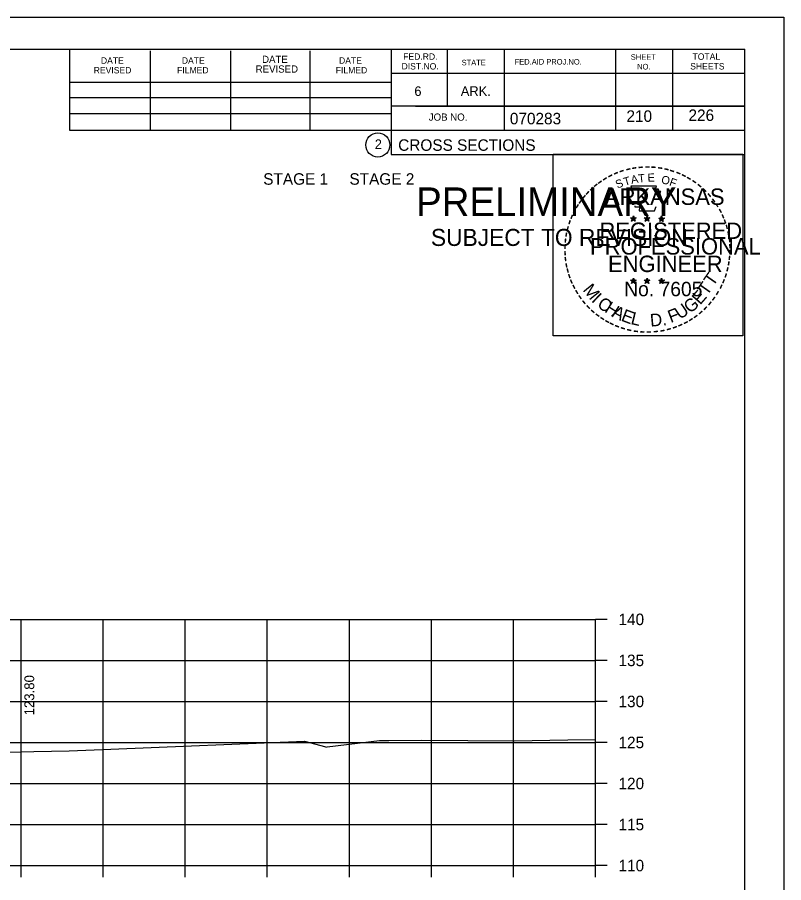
# Model space of a CAD drawing. Extents: x 1175611 to 1176402, y -433344 to -416213.
# Drawn here: x 1175850.5 to 1175943.9, y -419795.3 to -419689.9 of the extents above; entities that cross this region are included whole.
import ezdxf

# ---------------------------------------------------------------- set-up
doc = ezdxf.new("R2010")
doc.units = 0
for name, color, linetype in [('Default', 7, 'Continuous'), ('R_Axis', 7, 'Continuous'), ('R_Axis Annot', 7, 'Continuous'), ('R_Border', 7, 'Continuous'), ('R_Border Notes', 7, 'Continuous'), ('R_Border PE', 7, 'Continuous'), ('R_Border Prem', 7, 'Continuous'), ('R_Exist Surface', 7, 'Continuous'), ('R_Grid', 7, 'Continuous'), ('R_No Plot', 7, 'Continuous'), ('R_Xsect Elev', 7, 'Continuous')]:
    doc.layers.add(name, color=color, linetype=linetype)

msp = doc.modelspace()

# ---------------------------------------------------------------- linework, layer by layer
at = {"layer": 'R_Axis'}
for p, q in [((1175920.97, -419793.26), (1175920.97, -419763.26)), ((1175922.37, -419763.26), (1175920.97, -419763.26)), ((1175922.37, -419768.26), (1175920.97, -419768.26)), ((1175922.37, -419773.26), (1175920.97, -419773.26)), ((1175922.37, -419778.26), (1175920.97, -419778.26)), ((1175922.37, -419783.26), (1175920.97, -419783.26)), ((1175922.37, -419788.26), (1175920.97, -419788.26)), ((1175640.97, -419793.26), (1175920.97, -419793.26)), ((1175850.97, -419794.66), (1175850.97, -419793.26)), ((1175860.97, -419794.66), (1175860.97, -419793.26)), ((1175870.97, -419794.66), (1175870.97, -419793.26)), ((1175880.97, -419794.66), (1175880.97, -419793.26)), ((1175890.97, -419794.66), (1175890.97, -419793.26)), ((1175900.97, -419794.66), (1175900.97, -419793.26)), ((1175910.97, -419794.66), (1175910.97, -419793.26)), ((1175920.97, -419794.66), (1175920.97, -419793.26)), ((1175922.37, -419793.26), (1175920.97, -419793.26))]:
    msp.add_line(p, q, dxfattribs=at)
at = {"layer": 'R_Border'}
for p, q in [((1175622.97, -419693.8), (1175939.15, -419693.8)), ((1175856.89, -419703.68), (1175856.89, -419693.8)), ((1175866.75, -419703.68), (1175866.75, -419694)), ((1175876.51, -419703.68), (1175876.51, -419694)), ((1175886.19, -419703.68), (1175886.19, -419694)), ((1175896.05, -419693.8), (1175896.05, -419706.6)), ((1175902.89, -419693.8), (1175902.89, -419700.74)), ((1175909.83, -419693.8), (1175909.83, -419703.68)), ((1175923.41, -419693.8), (1175923.41, -419703.68)), ((1175930.35, -419693.8), (1175930.35, -419703.68)), ((1175939.15, -419899.26), (1175939.15, -419693.8)), ((1175939.15, -419696.74), (1175896.05, -419696.74)), ((1175939.15, -419696.72), (1175939.15, -419696.72)), ((1175856.89, -419697.82), (1175896.05, -419697.82)), ((1175856.89, -419699.68), (1175896.05, -419699.68)), ((1175856.89, -419703.68), (1175856.89, -419701.62)), ((1175856.89, -419701.62), (1175896.05, -419701.62)), ((1175939.15, -419700.74), (1175896.05, -419700.74)), ((1175899.01, -419700.74), (1175939.15, -419700.74)), ((1175939.15, -419703.68), (1175856.89, -419703.68)), ((1175896.05, -419706.6), (1175939.15, -419706.6))]:
    msp.add_line(p, q, dxfattribs=at)
msp.add_circle((1175894.44, -419705.46), 1.47, dxfattribs=at)
at = {"layer": 'R_Border PE'}
for p, q in [((1175925.23, -419714.35), (1175925.58, -419714.46)), ((1175925.23, -419714.35), (1175925.49, -419714.39)), ((1175925.23, -419714.35), (1175925.47, -419714.47)), ((1175925.58, -419714.1), (1175925.54, -419714.35)), ((1175925.58, -419714.46), (1175925.58, -419714.1)), ((1175925.58, -419714.1), (1175925.63, -419714.35)), ((1175925.93, -419714.35), (1175925.58, -419714.46)), ((1175925.93, -419714.35), (1175925.64, -419714.4)), ((1175925.93, -419714.35), (1175925.73, -419714.45)), ((1175926.9, -419714.35), (1175927.25, -419714.46)), ((1175926.9, -419714.35), (1175927.16, -419714.39)), ((1175926.9, -419714.35), (1175927.14, -419714.47)), ((1175927.25, -419714.1), (1175927.21, -419714.35)), ((1175927.25, -419714.46), (1175927.25, -419714.1)), ((1175927.25, -419714.1), (1175927.3, -419714.35)), ((1175927.6, -419714.35), (1175927.25, -419714.46)), ((1175927.6, -419714.35), (1175927.31, -419714.4)), ((1175927.6, -419714.35), (1175927.4, -419714.45)), ((1175928.67, -419714.36), (1175929.02, -419714.47)), ((1175928.67, -419714.36), (1175928.92, -419714.41)), ((1175928.67, -419714.36), (1175928.91, -419714.48)), ((1175929.02, -419714.11), (1175928.98, -419714.36)), ((1175929.02, -419714.47), (1175929.02, -419714.11)), ((1175929.02, -419714.11), (1175929.07, -419714.36)), ((1175929.36, -419714.36), (1175929.02, -419714.47)), ((1175929.36, -419714.36), (1175929.08, -419714.41)), ((1175929.36, -419714.36), (1175929.16, -419714.46)), ((1175925.37, -419714.76), (1175925.58, -419714.46)), ((1175925.37, -419714.76), (1175925.49, -419714.51)), ((1175925.37, -419714.76), (1175925.58, -419714.54)), ((1175925.8, -419714.76), (1175925.58, -419714.46)), ((1175925.8, -419714.76), (1175925.58, -419714.54)), ((1175925.8, -419714.76), (1175925.66, -419714.47)), ((1175927.04, -419714.76), (1175927.25, -419714.46)), ((1175927.04, -419714.76), (1175927.16, -419714.51)), ((1175927.04, -419714.76), (1175927.25, -419714.54)), ((1175927.47, -419714.76), (1175927.25, -419714.46)), ((1175927.47, -419714.76), (1175927.25, -419714.54)), ((1175927.47, -419714.76), (1175927.33, -419714.47)), ((1175928.8, -419714.77), (1175929.02, -419714.47)), ((1175928.8, -419714.77), (1175928.93, -419714.53)), ((1175928.8, -419714.77), (1175929.02, -419714.55)), ((1175929.23, -419714.77), (1175929.02, -419714.47)), ((1175929.23, -419714.77), (1175929.02, -419714.56)), ((1175929.23, -419714.77), (1175929.09, -419714.48)), ((1175925.58, -419721.67), (1175925.54, -419721.92)), ((1175925.58, -419722.03), (1175925.58, -419721.67)), ((1175925.58, -419721.67), (1175925.63, -419721.92)), ((1175927.25, -419721.67), (1175927.21, -419721.92)), ((1175927.25, -419722.03), (1175927.25, -419721.67)), ((1175927.25, -419721.67), (1175927.3, -419721.92)), ((1175929.02, -419721.68), (1175928.97, -419721.93)), ((1175929.02, -419722.04), (1175929.02, -419721.68)), ((1175929.02, -419721.68), (1175929.06, -419721.93)), ((1175925.23, -419721.92), (1175925.58, -419722.03)), ((1175925.23, -419721.92), (1175925.48, -419721.97)), ((1175925.23, -419721.92), (1175925.47, -419722.04)), ((1175925.36, -419722.33), (1175925.58, -419722.03)), ((1175925.36, -419722.33), (1175925.49, -419722.09)), ((1175925.36, -419722.33), (1175925.58, -419722.11)), ((1175925.93, -419721.92), (1175925.58, -419722.03)), ((1175925.79, -419722.33), (1175925.58, -419722.03)), ((1175925.79, -419722.33), (1175925.58, -419722.12)), ((1175925.93, -419721.92), (1175925.64, -419721.97)), ((1175925.79, -419722.33), (1175925.66, -419722.04)), ((1175925.93, -419721.92), (1175925.72, -419722.02)), ((1175926.9, -419721.92), (1175927.25, -419722.03)), ((1175926.9, -419721.92), (1175927.15, -419721.97)), ((1175926.9, -419721.92), (1175927.14, -419722.04)), ((1175927.03, -419722.33), (1175927.25, -419722.03)), ((1175927.03, -419722.33), (1175927.16, -419722.09)), ((1175927.03, -419722.33), (1175927.25, -419722.11)), ((1175927.6, -419721.92), (1175927.25, -419722.03)), ((1175927.46, -419722.33), (1175927.25, -419722.03)), ((1175927.46, -419722.33), (1175927.25, -419722.12)), ((1175927.6, -419721.92), (1175927.31, -419721.97)), ((1175927.46, -419722.33), (1175927.32, -419722.04)), ((1175927.6, -419721.92), (1175927.39, -419722.02)), ((1175928.67, -419721.93), (1175929.02, -419722.04)), ((1175928.67, -419721.93), (1175928.92, -419721.98)), ((1175928.67, -419721.93), (1175928.9, -419722.05)), ((1175928.8, -419722.34), (1175929.02, -419722.04)), ((1175928.8, -419722.34), (1175928.93, -419722.1)), ((1175928.8, -419722.34), (1175929.01, -419722.12)), ((1175929.23, -419722.34), (1175929.01, -419722.13)), ((1175929.36, -419721.93), (1175929.02, -419722.04)), ((1175929.23, -419722.34), (1175929.02, -419722.04)), ((1175929.36, -419721.93), (1175929.08, -419721.98)), ((1175929.23, -419722.34), (1175929.09, -419722.05)), ((1175929.36, -419721.93), (1175929.16, -419722.03))]:
    msp.add_line(p, q, dxfattribs=at)
for points in [[(1175925.28, -419710.47), (1175925.54, -419711.3)], [(1175928.79, -419711.39), (1175928.93, -419711.11), (1175928.24, -419711.13), (1175928.39, -419710.47), (1175925.28, -419710.47)], [(1175925.77, -419712.89), (1175925.77, -419712.98), (1175926.33, -419713), (1175926.28, -419713.47), (1175928.15, -419713.47), (1175928.35, -419712.94)], [(1175925.58, -419714.1), (1175925.8, -419714.76), (1175925.23, -419714.35), (1175925.93, -419714.35), (1175925.37, -419714.76), (1175925.58, -419714.1)], [(1175927.25, -419714.1), (1175927.47, -419714.76), (1175926.9, -419714.35), (1175927.6, -419714.35), (1175927.04, -419714.76), (1175927.25, -419714.1)], [(1175929.02, -419714.11), (1175929.23, -419714.77), (1175928.67, -419714.36), (1175929.36, -419714.36), (1175928.8, -419714.77), (1175929.02, -419714.11)], [(1175925.58, -419721.67), (1175925.79, -419722.33), (1175925.23, -419721.92), (1175925.93, -419721.92), (1175925.36, -419722.33), (1175925.58, -419721.67)], [(1175927.25, -419721.67), (1175927.46, -419722.33), (1175926.9, -419721.92), (1175927.6, -419721.92), (1175927.03, -419722.33), (1175927.25, -419721.67)], [(1175929.02, -419721.68), (1175929.23, -419722.34), (1175928.67, -419721.93), (1175929.36, -419721.93), (1175928.8, -419722.34), (1175929.02, -419721.68)]]:
    msp.add_lwpolyline(points, dxfattribs=at)
for centre, radius in [((1175925.58, -419714.46), 0.172), ((1175925.58, -419714.46), 0.145), ((1175925.58, -419714.46), 0.116), ((1175925.58, -419714.46), 0.0991), ((1175925.58, -419714.46), 0.0747), ((1175925.58, -419714.46), 0.0495), ((1175927.25, -419714.46), 0.172), ((1175927.25, -419714.46), 0.145), ((1175927.25, -419714.46), 0.116), ((1175927.25, -419714.46), 0.0991), ((1175927.25, -419714.46), 0.0747), ((1175927.25, -419714.46), 0.0495), ((1175929.02, -419714.47), 0.172), ((1175929.02, -419714.47), 0.145), ((1175929.02, -419714.47), 0.116), ((1175929.02, -419714.47), 0.0991), ((1175929.02, -419714.47), 0.0747), ((1175925.58, -419714.46), 0.0296), ((1175927.25, -419714.46), 0.0296), ((1175929.02, -419714.47), 0.0495), ((1175929.02, -419714.47), 0.0296), ((1175925.58, -419722.03), 0.172), ((1175925.58, -419722.03), 0.145), ((1175925.58, -419722.03), 0.116), ((1175925.58, -419722.03), 0.0991), ((1175925.58, -419722.03), 0.0747), ((1175925.58, -419722.03), 0.0495), ((1175925.58, -419722.03), 0.0296), ((1175927.25, -419722.03), 0.172), ((1175927.25, -419722.03), 0.145), ((1175927.25, -419722.03), 0.116), ((1175927.25, -419722.03), 0.0991), ((1175927.25, -419722.03), 0.0747), ((1175927.25, -419722.03), 0.0495), ((1175927.25, -419722.03), 0.0296), ((1175929.01, -419722.04), 0.172), ((1175929.01, -419722.04), 0.145), ((1175929.01, -419722.04), 0.116), ((1175929.01, -419722.04), 0.0991), ((1175929.01, -419722.04), 0.0747), ((1175929.01, -419722.04), 0.0495), ((1175929.01, -419722.04), 0.0296)]:
    msp.add_circle(centre, radius, dxfattribs=at)
at = {"layer": 'R_Exist Surface'}
msp.add_lwpolyline([(1175838.23, -419779.73), (1175852.53, -419779.38), (1175856.81, -419779.28), (1175861.91, -419779.07), (1175885.48, -419778.12), (1175888.09, -419778.81), (1175888.11, -419778.82), (1175888.28, -419778.79), (1175894.66, -419778.04), (1175895.77, -419778.01), (1175899.76, -419777.98), (1175911.07, -419778.07), (1175917.6, -419777.95), (1175920.97, -419777.88)], dxfattribs=at)
at = {"layer": 'R_Grid'}
for p, q in [((1175640.97, -419763.26), (1175920.97, -419763.26)), ((1175850.97, -419793.26), (1175850.97, -419763.26)), ((1175860.97, -419793.26), (1175860.97, -419763.26)), ((1175870.97, -419793.26), (1175870.97, -419763.26)), ((1175880.97, -419793.26), (1175880.97, -419763.26)), ((1175890.97, -419793.26), (1175890.97, -419763.26)), ((1175900.97, -419793.26), (1175900.97, -419763.26)), ((1175910.97, -419793.26), (1175910.97, -419763.26)), ((1175920.97, -419793.26), (1175920.97, -419763.26)), ((1175640.97, -419768.26), (1175920.97, -419768.26)), ((1175640.97, -419773.26), (1175920.97, -419773.26)), ((1175640.97, -419778.26), (1175920.97, -419778.26)), ((1175640.97, -419783.26), (1175920.97, -419783.26)), ((1175640.97, -419788.26), (1175920.97, -419788.26)), ((1175640.97, -419793.26), (1175920.97, -419793.26))]:
    msp.add_line(p, q, dxfattribs=at)
at = {"layer": 'R_No Plot'}
msp.add_line((1175610.57, -419689.9), (1175943.91, -419689.9), dxfattribs=at)
for points in [[(1175610.57, -419689.9), (1175943.91, -419689.9), (1175943.91, -419903.24), (1175610.57, -419903.24)], [(1175915.82, -419706.56), (1175938.92, -419706.56), (1175938.92, -419728.71), (1175915.82, -419728.71)]]:
    msp.add_lwpolyline(points, close=True, dxfattribs=at)

# ---------------------------------------------------------------- texts
at = {"layer": 'Default'}
msp.add_text('STAGE 1     STAGE 2', height=1.4, dxfattribs=at).set_placement((1175880.47, -419710.3))
at = {"layer": 'R_Axis Annot'}
for s, p in [('140', (1175923.77, -419763.96)), ('135', (1175923.77, -419768.96)), ('130', (1175923.77, -419773.96)), ('125', (1175923.77, -419778.96)), ('120', (1175923.77, -419783.96)), ('115', (1175923.77, -419788.96)), ('110', (1175923.77, -419793.96))]:
    msp.add_text(s, height=1.4, dxfattribs=at).set_placement(p)
at = {"layer": 'R_Border'}
for s, height, p in [('FED.RD.', 0.782, (1175897.53, -419695.08)), ('TOTAL', 0.782, (1175932.79, -419695.08)), ('DATE', 0.782, (1175860.69, -419695.56)), ('DATE', 0.782, (1175870.55, -419695.56)), ('DATE', 0.879, (1175880.33, -419695.46)), ('DATE', 0.782, (1175889.71, -419695.56)), ('STATE', 0.684, (1175904.65, -419695.76)), ('FED.AID PROJ.NO.', 0.684, (1175911.11, -419695.66)), ('SHEET', 0.684, (1175925.27, -419695.08)), ('REVISED', 0.782, (1175859.81, -419696.74)), ('FILMED', 0.782, (1175869.97, -419696.74)), ('REVISED', 0.879, (1175879.55, -419696.64)), ('FILMED', 0.782, (1175889.31, -419696.74)), ('DIST.NO.', 0.782, (1175897.33, -419696.26)), ('NO.', 0.684, (1175926.05, -419696.26)), ('SHEETS', 0.782, (1175932.51, -419696.26)), ('6', 1.17, (1175898.89, -419699.48)), ('ARK.', 1.172, (1175904.55, -419699.48)), ('JOB NO.', 0.879, (1175900.65, -419702.5)), ('070283', 1.4, (1175910.53, -419702.94)), ('2', 1.17, (1175894.06, -419705.95)), ('CROSS SECTIONS', 1.4, (1175896.92, -419706.17))]:
    msp.add_text(s, height=height, rotation=360, dxfattribs=at).set_placement(p)
at = {"layer": 'R_Border Notes'}
for s, p in [('210', (1175924.74, -419702.64)), ('226', (1175932.3, -419702.53))]:
    msp.add_text(s, height=1.4, dxfattribs=at).set_placement(p)
at = {"layer": 'R_Border PE'}
for s, height, rotation, p in [('-', 1.6, 5.8968, (1175926.18, -419708.83)), ('-', 1.6, 0.1862, (1175926.95, -419708.76)), ('-', 1.6, 357.743, (1175927.67, -419708.77)), ('-', 1.6, 28.7918, (1175922.76, -419709.93)), ('-', 1.6, 24.3072, (1175923.39, -419709.61)), ('-', 1.6, 19.1761, (1175924.02, -419709.34)), ('-', 1.6, 13.6301, (1175924.77, -419709.1)), ('A', 1, 11.2132, (1175925.37, -419710.21)), ('-', 1.6, 10.2193, (1175925.45, -419708.94)), ('T', 1, 6.0228, (1175926.22, -419710.05)), ('E', 1, 0.8323, (1175927.32, -419709.94)), ('-', 1.6, 352.1617, (1175928.42, -419708.83)), ('-', 1.6, 347.2049, (1175929.14, -419708.94)), ('-', 1.6, 342.3362, (1175929.77, -419709.1)), ('-', 1.6, 337.8551, (1175930.51, -419709.32)), ('-', 1.6, 334.1211, (1175931.14, -419709.59)), ('-', 1.6, 38.9507, (1175921.1, -419711.07)), ('-', 1.6, 36.2317, (1175921.58, -419710.7)), ('-', 1.6, 34.0636, (1175922.16, -419710.3)), ('S', 1, 21.594, (1175923.63, -419710.79)), ('T', 1, 16.4036, (1175924.54, -419710.46)), ('O', 1, 350.4515, (1175928.93, -419710.15)), ('F', 1, 340.0707, (1175929.88, -419710.37)), ('-', 1.6, 329.6409, (1175931.72, -419709.87)), ('-', 1.6, 325.8627, (1175932.36, -419710.24)), ('-', 1.6, 320.5297, (1175932.97, -419710.66)), ('-', 1.6, 48.423, (1175920.22, -419711.97)), ('-', 1.6, 42.9622, (1175920.67, -419711.49)), ('ARKANSAS', 2, 360, (1175922.13, -419712.76)), ('-', 1.6, 315.5786, (1175933.57, -419711.15)), ('-', 1.6, 54.2325, (1175919.41, -419713.02)), ('-', 1.6, 50.6142, (1175919.82, -419712.45)), ('-', 1.6, 309.8797, (1175934.14, -419711.7)), ('-', 1.6, 306.6522, (1175934.66, -419712.3)), ('-', 1.6, 62.8713, (1175918.77, -419714.16)), ('-', 1.6, 58.0706, (1175919.08, -419713.55)), ('-', 1.4, 303.6753, (1175935.15, -419712.87)), ('-', 1.6, 299.6684, (1175935.47, -419713.48)), ('-', 1.6, 67.7743, (1175918.51, -419714.77)), ('-', 1.6, 294.6628, (1175935.79, -419714.09)), ('-', 1.6, 75.461, (1175918.09, -419716.12)), ('-', 1.6, 72.3945, (1175918.29, -419715.4)), ('REGISTERED', 2, 360, (1175921.45, -419716.91)), ('DWB', 0.01, 360, (1175925.57, -419714.47)), ('DWB', 0.01, 360, (1175927.24, -419714.47)), ('DWB', 0.01, 360, (1175929, -419714.48)), ('-', 1.6, 290.5728, (1175936.05, -419714.67)), ('-', 1.6, 285.1233, (1175936.28, -419715.25)), ('-', 1.6, 81.2013, (1175917.96, -419716.83)), ('-', 1.6, 280.5493, (1175936.48, -419715.99)), ('-', 1.6, 85.1863, (1175917.89, -419717.52)), ('PROFESSIONAL', 2, 360, (1175920.3, -419718.81)), ('-', 1.6, 276.5962, (1175936.65, -419716.76)), ('-', 1.6, 274.3301, (1175936.71, -419717.48)), ('-', 1.6, 94.1959, (1175917.9, -419718.95)), ('-', 1.6, 89.0622, (1175917.86, -419718.22)), ('-', 1.6, 269.9407, (1175936.74, -419718.11)), ('-', 1.6, 98.9479, (1175917.97, -419719.61)), ('ENGINEER', 2, 360, (1175922.49, -419720.94)), ('-', 1.6, 260.9953, (1175936.65, -419719.43)), ('-', 1.6, 263.5172, (1175936.72, -419718.78)), ('-', 1.6, 101.7149, (1175918.1, -419720.35)), ('-', 1.6, 105.4578, (1175918.27, -419720.94)), ('-', 1.6, 255.7626, (1175936.54, -419720.11)), ('-', 1.6, 109.0874, (1175918.48, -419721.57)), ('T', 1.54, 55.055, (1175935.3, -419722.77)), ('-', 1.6, 247.8887, (1175936.14, -419721.5)), ('-', 1.6, 252.8681, (1175936.36, -419720.83)), ('-', 1.6, 114.0643, (1175918.73, -419722.17)), ('-', 1.6, 115.7289, (1175919.04, -419722.79)), ('M', 1.54, 308.9175, (1175919.35, -419723.14)), ('No. 7605', 1.757, 360, (1175924.46, -419723.89)), ('DWB', 0.01, 360, (1175925.56, -419722.04)), ('DWB', 0.01, 360, (1175927.23, -419722.04)), ('DWB', 0.01, 360, (1175929, -419722.05)), ('T', 1.54, 55.055, (1175934.57, -419723.89)), ('-', 1.6, 244.6197, (1175935.87, -419722.13)), ('-', 1.6, 120.4471, (1175919.4, -419723.37)), ('-', 1.6, 125.8934, (1175919.8, -419723.93)), ('I', 1.54, 316.4636, (1175920.39, -419724.46)), ('E', 1.54, 48.7313, (1175933.72, -419725.02)), ('-', 1.6, 239.0712, (1175935.48, -419722.88)), ('-', 1.6, 130.7181, (1175920.26, -419724.49)), ('-', 1.6, 134.2238, (1175920.78, -419725.03)), ('C', 1.54, 324.0197, (1175921.06, -419725.09)), ('H', 1.54, 327.5342, (1175921.97, -419725.74)), ('U', 1.54, 34.4052, (1175931.27, -419726.77)), ('G', 1.54, 38.2173, (1175932.47, -419726.04)), ('-', 1.6, 231.2538, (1175934.65, -419724.1)), ('-', 1.6, 233.8452, (1175935.08, -419723.53)), ('-', 1.6, 138.9338, (1175921.3, -419725.5)), ('-', 1.6, 144.6463, (1175921.86, -419725.9)), ('A', 1.54, 332.5513, (1175922.83, -419726.28)), ('E', 1.54, 339.2068, (1175923.99, -419726.84)), ('L', 1.54, 346.2929, (1175925.18, -419727.26)), ('D.', 1.54, 5.2602, (1175927.68, -419727.6)), ('F', 1.54, 20.8202, (1175930.13, -419727.16)), ('-', 1.6, 221.0851, (1175933.65, -419725.17)), ('-', 1.6, 225.7653, (1175934.17, -419724.66)), ('-', 1.6, 148.0898, (1175922.42, -419726.27)), ('-', 1.6, 151.5704, (1175923, -419726.6)), ('-', 1.6, 154.6002, (1175923.52, -419726.84)), ('-', 1.6, 207.3568, (1175932.01, -419726.38)), ('-', 1.6, 212.2491, (1175932.56, -419726.03)), ('-', 1.6, 215.7363, (1175933.1, -419725.65)), ('-', 1.6, 158.5612, (1175924.15, -419727.1)), ('-', 1.6, 162.7983, (1175924.83, -419727.31)), ('-', 1.6, 167.5555, (1175925.55, -419727.48)), ('-', 1.6, 173.1155, (1175926.32, -419727.59)), ('-', 1.6, 185.8167, (1175928.62, -419727.54)), ('-', 1.6, 191.2858, (1175929.36, -419727.41)), ('-', 1.6, 195.4743, (1175930.09, -419727.21)), ('-', 1.6, 200.7184, (1175930.76, -419726.97)), ('-', 1.6, 204.2516, (1175931.38, -419726.7)), ('-', 1.6, 176.5183, (1175927.07, -419727.64)), ('-', 1.6, 181.5918, (1175927.81, -419727.62))]:
    msp.add_text(s, height=height, rotation=rotation, dxfattribs=at).set_placement(p)
at = {"layer": 'R_Border Prem'}
for s, height, p in [('PRELIMINARY', 3.5, (1175899.1, -419714.13)), ('DWB', 0.01, (1175899.85, -419712.28)), ('SUBJECT TO REVISION', 2.0751, (1175900.91, -419717.76))]:
    msp.add_text(s, height=height, rotation=360, dxfattribs=at).set_placement(p)
at = {"layer": 'R_Xsect Elev'}
msp.add_text('123.80', height=1.2, rotation=90, dxfattribs=at).set_placement((1175852.56, -419774.96))

doc.saveas('drawing.dxf')
